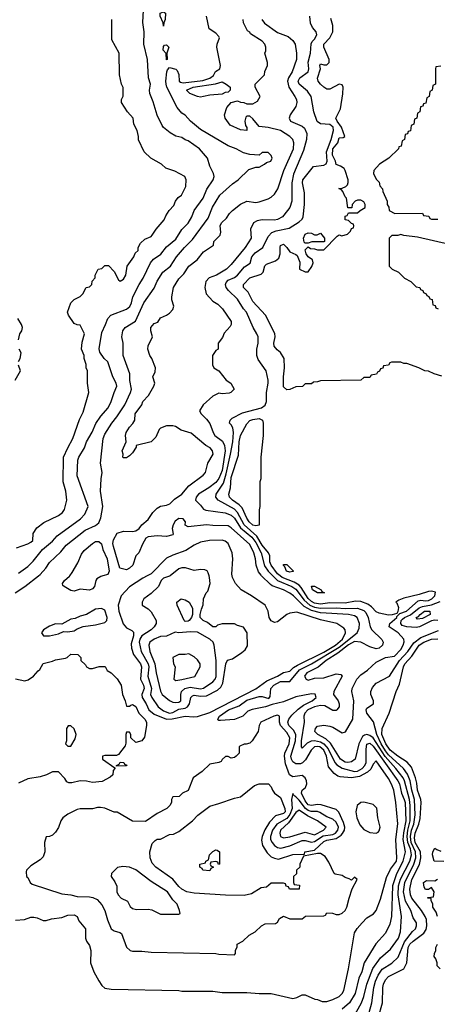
# Model space of a CAD drawing. Header units: inches. Extents: x 1793389 to 1900389, y 320802 to 470796.
# Tile 586 of 656: x 1884398 to 1887107, y 387220 to 393608. Entities that reach past the tile are written whole.
import ezdxf

# ---------------------------------------------------------------- set-up
doc = ezdxf.new("R2010")
doc.units = ezdxf.units.IN
doc.header["$MEASUREMENT"] = 0
doc.layers.add('B8388', color=7, linetype='Continuous')
doc.layers.add('B8389', color=7, linetype='Continuous')

msp = doc.modelspace()

# ---------------------------------------------------------------- linework, layer by layer
at = {"layer": 'B8388', "color": 2}
for points, elevation in [([(1884369.2, 389890), (1884430, 389930.5), (1884519.4, 390000)], 214), ([(1884370, 387766), (1884428.9, 387771.1), (1884470, 387784.7), (1884490, 387784.7), (1884510, 387782), (1884550, 387764.7), (1884570, 387764.7), (1884604.7, 387775.3), (1884670, 387782.8), (1884710, 387798.8), (1884750, 387801), (1884771, 387790), (1884782, 387762), (1884824.7, 387710), (1884824.7, 387650), (1884831.3, 387630), (1884850, 387602), (1884858.8, 387570), (1884858, 387490), (1884878, 387430), (1884910, 387372), (1884930, 387342), (1884950, 387324.7), (1884990, 387318), (1885430, 387311), (1885450, 387306), (1885650, 387304.7), (1885710, 387298), (1885870, 387298), (1885950, 387291.3), (1886030, 387291), (1886170, 387258), (1886196.4, 387263.6), (1886230, 387282), (1886250, 387282), (1886312.7, 387252.7), (1886330, 387252), (1886359.6, 387239.6), (1886390, 387238.8), (1886430, 387250.7), (1886469, 387270), (1886490, 387291), (1886499.5, 387310), (1886529.5, 387450), (1886570, 387684.7), (1886587.2, 387712.8), (1886619, 387750), (1886650, 387781), (1886692.1, 387807.9), (1886709, 387830), (1886737.2, 387902.8), (1886776.6, 388043.4), (1886803.3, 388096.7), (1886842, 388150), (1886844.8, 388170), (1886838.7, 388290), (1886851.3, 388391.3), (1886837.6, 388530), (1886824, 388610), (1886810, 388649.3), (1886790, 388684.5), (1886710, 388799.3), (1886690, 388779), (1886675, 388745), (1886654.2, 388725.8), (1886602.8, 388697.2), (1886550, 388689.6), (1886476.5, 388696.5), (1886461.2, 388701.2), (1886438, 388718), (1886401.7, 388761.7), (1886388.2, 388830), (1886370.7, 388870), (1886345.2, 388890), (1886330, 388893.8), (1886310, 388889.7), (1886288.9, 388870), (1886252.6, 388807.4), (1886232.7, 388787.3), (1886219.4, 388780.6), (1886190, 388779.7), (1886170, 388793.6), (1886160.4, 388810), (1886157.2, 388830), (1886185.8, 388930), (1886188, 388968), (1886175.9, 388995.9), (1886143.5, 389030), (1886136.4, 389050), (1886142.6, 389070), (1886163.3, 389096.7), (1886204.1, 389135.9), (1886238.9, 389161.1), (1886295.1, 389190), (1886320.9, 389210), (1886313.3, 389233.3), (1886290, 389234.5), (1886190, 389215.1), (1886110, 389182.4), (1886034.4, 389165.6), (1885992, 389150), (1885906.7, 389133.3), (1885878.5, 389121.5), (1885846, 389090), (1885790, 389067.6), (1885701.2, 389061.2), (1885690, 389062), (1885684, 389070), (1885694, 389090), (1885752.7, 389130), (1885822.3, 389157.7), (1885870, 389192.6), (1885950, 389217.6), (1885970, 389217.1), (1886014.8, 389205.2), (1886022.7, 389217.3), (1886026, 389270), (1886045.6, 389290), (1886090, 389313.6), (1886150, 389315.6), (1886212.6, 389390), (1886290.5, 389429.5), (1886470, 389536.8), (1886587.6, 389630), (1886599.4, 389660.6), (1886601.3, 389690), (1886586.6, 389730), (1886570, 389741.6), (1886530, 389748.2), (1886350, 389760.7), (1886290, 389775.6), (1886242.1, 389802.1), (1886174.7, 389870), (1886150, 389888), (1886109.2, 389910), (1886036.2, 389936.2), (1886024.4, 389944.4), (1885966.7, 390000)], 210), ([(1884937.2, 390000), (1884923.9, 389996.1), (1884898.9, 389981.1), (1884892, 389970), (1884883, 389930), (1884870, 389915.1), (1884850, 389907.3), (1884790, 389913.2), (1884750, 389901.2), (1884730, 389905.2), (1884686, 389930), (1884678, 389938), (1884675.3, 389950), (1884689, 389970), (1884721.5, 389998.5), (1884722.4, 390000)], 210), ([(1885225.6, 390000), (1885195.6, 389984.4), (1885110, 389929.4), (1885055.5, 389870), (1885036.5, 389810), (1885040.3, 389770), (1885068.8, 389688.8), (1885090, 389662), (1885125.5, 389645.5), (1885134.9, 389634.9), (1885134.9, 389610), (1885121.2, 389558.8), (1885122.6, 389530), (1885136.5, 389490), (1885181.1, 389430), (1885188.8, 389410), (1885181.5, 389330), (1885201.5, 389290), (1885205.3, 389270), (1885190.3, 389230), (1885191.6, 389210), (1885217, 389170), (1885235.3, 389130), (1885270, 389103.1), (1885350, 389071.2), (1885387.3, 389072.7), (1885470, 389090.4), (1885524.5, 389084.5), (1885550, 389088.4), (1885630, 389114.4), (1885930, 389266), (1886001.1, 389318.9), (1886070, 389349), (1886110, 389373), (1886150, 389380.5), (1886174.6, 389405.4), (1886198.8, 389421.2), (1886370, 389505.7), (1886446.9, 389550), (1886492.1, 389590), (1886511.6, 389630), (1886509.5, 389649.5), (1886500.1, 389660.1), (1886454, 389690), (1886350, 389714.3), (1886195.3, 389764.7), (1886150, 389757.2), (1886130, 389749), (1886070, 389702), (1886050, 389698), (1886030, 389708), (1886015.3, 389730), (1886008.7, 389770), (1885989, 389809), (1885902, 389870), (1885835.3, 389910), (1885797.2, 389950), (1885777.2, 389990), (1885775.2, 390000)], 214), ([(1885373.4, 390000), (1885370, 389997.2), (1885330, 389985.2), (1885314.8, 389970), (1885298, 389930), (1885250, 389885.2), (1885202, 389850), (1885192, 389830), (1885192, 389810), (1885230, 389786.8), (1885250, 389766.8), (1885283, 389710), (1885283, 389690), (1885270.5, 389670), (1885250.2, 389649.8), (1885190, 389611.2), (1885176.9, 389590), (1885172.9, 389570), (1885186, 389510), (1885231.3, 389430), (1885234.4, 389410), (1885227.8, 389350), (1885251.7, 389270), (1885247, 389230), (1885254.9, 389210), (1885295.5, 389150), (1885330, 389124.6), (1885370, 389109.2), (1885390, 389113.8), (1885430, 389134.2), (1885470, 389141.6), (1885486, 389150), (1885499.3, 389170), (1885508.6, 389211.4), (1885518.3, 389221.7), (1885530, 389226.7), (1885570, 389219.6), (1885610, 389222), (1885680.8, 389259.2), (1885702, 389278), (1885715.6, 389304.4), (1885735.3, 389430), (1885746, 389454), (1885778, 389462), (1885838, 389502), (1885860.4, 389519.6), (1885874.6, 389545.4), (1885874, 389630), (1885850, 389668), (1885810, 389678), (1885790, 389688), (1885710, 389688), (1885681, 389679), (1885670, 389668.7), (1885650, 389669), (1885616.5, 389696.5), (1885588, 389710), (1885569.1, 389729.1), (1885568.7, 389750), (1885576.4, 389783.6), (1885588.4, 389811.6), (1885588.9, 389851.1), (1885608, 389890), (1885619, 389901), (1885633.2, 389950), (1885629, 389990), (1885626.1, 390000)], 218), ([(1886040.3, 390000), (1886070.5, 389970.5), (1886163.6, 389930), (1886190, 389912.9), (1886242.9, 389842.8), (1886278.7, 389810), (1886310, 389795.7), (1886350, 389789.9), (1886450, 389792.9), (1886510, 389788), (1886590, 389789.8), (1886630, 389775.4), (1886642.4, 389762.4), (1886657.4, 389730), (1886671.8, 389670), (1886682.9, 389650), (1886747.1, 389587.1), (1886755.6, 389570), (1886751.3, 389550), (1886730, 389530.3), (1886710, 389526.7), (1886670, 389539.7), (1886610, 389570.2), (1886570, 389573.2), (1886530, 389553.4), (1886461.9, 389498.1), (1886385.6, 389450), (1886333.3, 389406.7), (1886261.2, 389370), (1886245.2, 389350), (1886255.3, 389330), (1886270, 389322.7), (1886310, 389336), (1886370, 389338), (1886450, 389365.2), (1886480.4, 389360.4), (1886488.7, 389350), (1886436, 389250), (1886434, 389230), (1886464, 389190), (1886469, 389170), (1886469, 389150), (1886455.3, 389130), (1886450, 389126), (1886430, 389126), (1886377.1, 389157.1), (1886350, 389158.4), (1886310.3, 389150.3), (1886290, 389140.9), (1886267.3, 389130), (1886247.3, 389110), (1886240.9, 389090), (1886243.7, 389050), (1886223.9, 388930), (1886222.7, 388890), (1886230, 388881.2), (1886263.6, 388916.4), (1886291.1, 388928.9), (1886310, 388931.8), (1886350, 388922.2), (1886370.4, 388910.4), (1886398.8, 388878.8), (1886441.8, 388790), (1886454.5, 388774.5), (1886490, 388752.7), (1886570, 388729.8), (1886590, 388733.3), (1886618.7, 388750), (1886636.5, 388770), (1886646, 388790), (1886644.2, 388875.8), (1886650, 388909), (1886670, 388914), (1886690, 388894.3), (1886850.9, 388670), (1886860.9, 388650), (1886875, 388590), (1886892.5, 388550), (1886897.1, 388530), (1886901.6, 388410), (1886886.9, 388333.1), (1886884, 388290), (1886898.5, 388210), (1886882.4, 388150), (1886838.8, 388061.2), (1886815.3, 387990), (1886809.6, 387790), (1886798.9, 387741.1), (1886770, 387681), (1886707.3, 387612.7), (1886631.5, 387488.5), (1886617, 387430), (1886598.4, 387390), (1886573.3, 387290), (1886537, 387230), (1886490, 387188.2)], 206), ([(1886563.9, 387136.1), (1886614.7, 387230), (1886631.1, 387270), (1886648.5, 387350), (1886687.9, 387452.1), (1886739.1, 387520.9), (1886802.3, 387577.7), (1886855.4, 387650), (1886867.8, 387690), (1886874, 387790), (1886852.5, 387930), (1886855.3, 387990), (1886867.3, 388032.7), (1886928.7, 388150), (1886938.2, 388190), (1886931.7, 388228.3), (1886915, 388270), (1886910.4, 388310), (1886915.2, 388350), (1886931.2, 388410), (1886931.4, 388510), (1886925.4, 388550), (1886894.6, 388670), (1886885.1, 388690), (1886837.6, 388750), (1886768.2, 388828.2), (1886690, 388948.6), (1886670, 388964.7), (1886650, 388969.7), (1886633.3, 388966.7), (1886621.8, 388958.2), (1886597, 388910), (1886574, 388810), (1886550, 388792.7), (1886526, 388790), (1886510, 388791.8), (1886478.4, 388810), (1886414.7, 388914.7), (1886383.3, 388943.3), (1886332.7, 388970), (1886312.7, 388990), (1886316, 389010), (1886330, 389024), (1886370, 389030.5), (1886410, 389025.5), (1886430, 389018), (1886490, 388982), (1886511.1, 388988.9), (1886558, 389070), (1886564.2, 389190), (1886551.8, 389250), (1886554.5, 389270), (1886585.1, 389330), (1886610, 389358.4), (1886652.8, 389387.2), (1886710, 389439.3), (1886770, 389470.4), (1886830, 389478.4), (1886870, 389522), (1886885.2, 389550), (1886892.3, 389572.3), (1886889, 389590), (1886852.3, 389630), (1886794, 389670), (1886799, 389690), (1886843.7, 389730), (1886844.1, 389735.9), (1886863.7, 389756.3), (1886906.6, 389770), (1886982.7, 389837.3), (1886998.9, 389841.1), (1887030, 389837), (1887050, 389839.6), (1887071.5, 389850), (1887091.6, 389870), (1887094, 389894), (1887070, 389900.9), (1887050, 389898.4), (1886990, 389879.3), (1886890, 389856), (1886856.8, 389843.2), (1886838, 389830), (1886844.9, 389824.9), (1886855.2, 389795.2), (1886851.3, 389768.7), (1886843.4, 389756.6), (1886813, 389747), (1886790, 389745.1), (1886730, 389756.9), (1886710, 389767.3), (1886679.6, 389799.6), (1886656.6, 389816.6), (1886610, 389832.6), (1886575.1, 389835.1), (1886510, 389822.5), (1886410, 389824.8), (1886350, 389817.3), (1886310, 389823.2), (1886290, 389833.1), (1886270, 389852.4), (1886224.3, 389924.3), (1886210, 389939.8), (1886178.5, 389958.5), (1886099.7, 389990), (1886087.2, 390000)], 202), ([(1887110, 389709.7), (1887090, 389712.8), (1887070, 389707.3), (1886991.8, 389668.2), (1886970, 389663.8), (1886910, 389668.6), (1886878.8, 389678.8), (1886869.8, 389690), (1886872.9, 389710), (1886881.2, 389718.8), (1886894.3, 389730), (1886932.1, 389747.9), (1886990, 389792.9), (1887010, 389801.7), (1887070, 389811), (1887125.4, 389834.6)], 198), ([(1886642.9, 387090), (1886682, 387230), (1886694, 387330), (1886705.4, 387370), (1886722, 387410), (1886750, 387448.4), (1886812, 387488), (1886853.1, 387526.9), (1886894.4, 387625.6), (1886946.6, 387693.4), (1886965.2, 387710), (1886972.7, 387730), (1886972.7, 387750), (1886950, 387782), (1886935.1, 387830), (1886901, 387890), (1886888, 387950), (1886895.5, 388010), (1886955, 388130), (1886966.8, 388170), (1886965.2, 388210), (1886937.9, 388270), (1886932.3, 388310), (1886939, 388350), (1886953.4, 388390), (1886962.9, 388450), (1886959.8, 388550), (1886941.8, 388610), (1886931.6, 388670), (1886914.1, 388714.1), (1886888.3, 388750), (1886790, 388838.9), (1886770, 388864.8), (1886741.6, 388910), (1886713.8, 388970), (1886692.5, 389052.5), (1886649.6, 389110), (1886644.5, 389130), (1886650, 389141), (1886692.7, 389170), (1886692.3, 389190), (1886675.1, 389230), (1886675.1, 389250), (1886685.4, 389274.6), (1886710, 389304), (1886797.2, 389350), (1886862, 389450), (1886915, 389510), (1886954.1, 389565.9), (1887000.5, 389599.5), (1887114.6, 389645.4)], 198), ([(1886722.4, 387130), (1886751.6, 387230), (1886753.3, 387330), (1886758, 387350), (1886770, 387379.1), (1886790, 387401.6), (1886890, 387450.7), (1886909.7, 387490.3), (1886917.6, 387590), (1886929.3, 387610.7), (1886949.2, 387630.8), (1887018.5, 387681.5), (1887034.3, 387705.7), (1887038.8, 387730), (1887036.1, 387770), (1887028.5, 387790), (1887005.1, 387830), (1886941.5, 387910), (1886933.3, 387930), (1886927.9, 387967.9), (1886941.8, 388030), (1886992.2, 388127.8), (1887000.3, 388170), (1886998.2, 388210), (1886963.9, 388270), (1886959.4, 388300.6), (1886962, 388330), (1886986, 388390), (1886994.7, 388425.3), (1887002.4, 388530), (1886999.8, 388550), (1886977.2, 388610), (1886974.1, 388654.1), (1886964.5, 388690), (1886938.3, 388758.3), (1886910.8, 388790.8), (1886850, 388829.8), (1886800.4, 388870), (1886772.9, 388910), (1886747.2, 388970), (1886749.8, 389010), (1886793.6, 389110), (1886839.6, 389250), (1886862, 389298), (1886887.1, 389410), (1886895.6, 389430), (1886940.9, 389479.1), (1886989.7, 389550), (1887018.4, 389570), (1887069.2, 389590), (1887110, 389590.3)], 194), ([(1884370, 389331.3), (1884430, 389318), (1884453.6, 389326.4), (1884488, 389350), (1884516.4, 389383.6), (1884528.4, 389391.6), (1884550, 389431.3), (1884610, 389446), (1884630, 389456), (1884694, 389466), (1884706, 389470), (1884730, 389491.3), (1884774, 389490), (1884794, 389470), (1884794, 389450), (1884823.6, 389423.6), (1884832, 389410), (1884850, 389398), (1884870, 389398), (1884912.7, 389412.7), (1884952.7, 389412.7), (1884965.4, 389385.4), (1884991.1, 389371.1), (1885030, 389332), (1885056, 389290), (1885064.7, 389230), (1885082, 389190), (1885090, 389154), (1885110, 389154), (1885118, 389162), (1885130, 389164.7), (1885150, 389151.3), (1885170.5, 389110), (1885210.4, 389070), (1885219.3, 389050), (1885220.5, 389030), (1885207.3, 388952.7), (1885190, 388929), (1885150, 388918), (1885118, 388950), (1885118, 388970), (1885110, 388986), (1885090, 388986), (1885086, 388970), (1885086.4, 388913.6), (1885082, 388898), (1885038, 388842), (1885025.4, 388834.6), (1884950, 388834), (1884934, 388830), (1884934, 388810), (1885014, 388754), (1885014, 388750), (1885003.6, 388736.4), (1885002, 388710), (1884985.4, 388694.6), (1884933.2, 388666.8), (1884870, 388659.3), (1884830, 388669), (1884790.9, 388669.1), (1884736.4, 388656.4), (1884716.4, 388656.4), (1884703.1, 388663.1), (1884690, 388686), (1884650, 388728), (1884610, 388728), (1884571.6, 388708.4), (1884530, 388695.3), (1884450, 388684), (1884390, 388655.3)], 210), ([(1887150, 388146), (1887086, 388150), (1887075.3, 388190), (1887078, 388210), (1887090, 388234), (1887103.6, 388223.6), (1887130, 388214)], 190), ([(1887109, 387790), (1887099, 387819), (1887078, 387850), (1887078, 387870), (1887066, 387894), (1887066, 387906), (1887046, 387910), (1887046, 387914), (1887082, 387918), (1887086, 387950), (1887070, 387978), (1887050, 387966), (1887030, 387966), (1887020.4, 387980.4), (1887018, 388010), (1887036.4, 388023.6), (1887090, 388022), (1887108.7, 388031.3)], 190), ([(1887126, 387450), (1887106, 387470), (1887106, 387490), (1887096.4, 387516.4), (1887086, 387530), (1887088, 387550), (1887098, 387570), (1887098, 387590), (1887108, 387610)], 190)]:
    msp.add_lwpolyline(points, dxfattribs=dict(at, elevation=elevation))
for points, elevation in [([(1886330, 389888.7), (1886298, 389910), (1886290, 389934), (1886310, 389932), (1886354, 389910), (1886358, 389898), (1886374, 389890), (1886370, 389888.7)], 198), ([(1885470, 389704.5), (1885463.7, 389710), (1885419, 389810), (1885418, 389830), (1885446, 389850), (1885470, 389844.7), (1885498, 389830), (1885518, 389790), (1885518, 389750), (1885511.3, 389730), (1885498, 389710), (1885490, 389706.6)], 218), ([(1884928.9, 389788.9), (1884890, 389784), (1884830.7, 389749.3), (1884790, 389739.3), (1884756.8, 389723.2), (1884730, 389719), (1884670, 389686), (1884630, 389688), (1884590, 389674), (1884552, 389650), (1884538, 389630), (1884551.6, 389611.6), (1884590, 389611.3), (1884650, 389624.7), (1884682, 389638), (1884710, 389636), (1884750, 389642.8), (1884770, 389656), (1884809.3, 389670.7), (1884890, 389682.8), (1884950, 389698), (1884962, 389710), (1884965.2, 389730), (1884950, 389778)], 214), ([(1886978, 389718), (1886969.6, 389730), (1886984.4, 389735.6), (1886995.1, 389750), (1887022.7, 389770), (1887058.8, 389770), (1887059.3, 389750), (1887010, 389722.4)], 194), ([(1885503.4, 389636.6), (1885430, 389629.3), (1885406, 389634), (1885350.5, 389609.5), (1885310, 389606), (1885271, 389590), (1885242, 389570), (1885234.4, 389550), (1885241.7, 389510), (1885273.6, 389430), (1885283.1, 389370), (1885311.8, 389251.8), (1885321.6, 389230), (1885370.3, 389190.3), (1885390, 389180.4), (1885410, 389177.6), (1885430, 389181.3), (1885443.7, 389190), (1885442.4, 389230), (1885447.3, 389250), (1885469.4, 389270), (1885502.4, 389277.6), (1885570, 389266.7), (1885590, 389270.3), (1885650, 389312.4), (1885666, 389330), (1885672.7, 389347.3), (1885672.2, 389450), (1885659.7, 389550), (1885653, 389570), (1885630, 389589.6), (1885550, 389634.7)], 222), ([(1885494.6, 389494.6), (1885470.8, 389489.2), (1885430, 389488.7), (1885392, 389470), (1885396, 389430), (1885406.8, 389410), (1885398, 389330), (1885410, 389321), (1885450, 389328), (1885532.7, 389347.3), (1885568.7, 389410), (1885568.7, 389430), (1885550, 389455.3), (1885530, 389475.3)], 226), ([(1886070, 389097), (1886046, 389090), (1885961, 389050), (1885951, 389030), (1885944.7, 388990), (1885904.7, 388930), (1885890, 388915.3), (1885867.3, 388907.3), (1885852.7, 388907.3), (1885825.4, 388894.6), (1885822, 388890), (1885822, 388850), (1885802, 388830), (1885790, 388822), (1885770, 388818), (1885750, 388828), (1885732.7, 388827.3), (1885711.6, 388808.4), (1885704.7, 388795.3), (1885690, 388788), (1885630, 388778), (1885582, 388730), (1885522, 388690), (1885490, 388608), (1885454, 388590), (1885431.6, 388568.4), (1885390, 388566), (1885382, 388550), (1885382, 388530), (1885371.3, 388510), (1885351.3, 388490), (1885290, 388459), (1885214.4, 388405.6), (1885130, 388409.3), (1885030, 388466), (1885010, 388466), (1884950, 388493.2), (1884922, 388498), (1884902, 388498), (1884869.3, 388489.3), (1884790, 388489.2), (1884770, 388484), (1884710, 388454), (1884678, 388430), (1884664.7, 388410), (1884650, 388368), (1884630, 388338), (1884610, 388318), (1884590, 388308), (1884570, 388306), (1884558, 388270), (1884561, 388210), (1884550, 388178), (1884530, 388158), (1884470, 388118), (1884442, 388090), (1884439.6, 388080.4), (1884442, 388050), (1884450, 388042), (1884464.7, 388010), (1884478.8, 387998.8), (1884670, 387937.3), (1884730, 387930.7), (1884770, 387920.5), (1884850, 387917.3), (1884872.5, 387912.5), (1884899.3, 387899.3), (1884930, 387864.7), (1884950.8, 387830), (1884967.9, 387767.9), (1884990.7, 387710.7), (1885010, 387696), (1885046.4, 387686.4), (1885058.8, 387678.8), (1885091.1, 387591.1), (1885114, 387570), (1885130, 387564.7), (1885190, 387564.7), (1885250, 387558), (1885670, 387551), (1885690, 387546), (1885790, 387542), (1885798, 387550), (1885798, 387570), (1885807.3, 387592.7), (1885808.9, 387611.1), (1885846, 387630), (1885886, 387670), (1885926, 387690), (1885966, 387730), (1885990, 387742), (1886056.4, 387743.6), (1886070, 387754), (1886083.1, 387776.9), (1886108.4, 387791.6), (1886150, 387774), (1886230, 387774), (1886252.7, 387792.7), (1886370, 387794), (1886382, 387798), (1886390, 387814), (1886427.3, 387812.7), (1886450, 387802), (1886470, 387802), (1886490, 387811.3), (1886508.7, 387830), (1886519, 387850), (1886534, 387910), (1886555.3, 387970), (1886586, 388030), (1886570, 388046), (1886550, 388026), (1886535.3, 388035.3), (1886510, 388042), (1886490, 388055.3), (1886444.7, 388064.7), (1886438, 388070), (1886403.1, 388143.1), (1886380.2, 388180.2), (1886350, 388199), (1886330, 388199), (1886238, 388182), (1886214, 388130), (1886214, 388110), (1886194, 388090), (1886192.7, 388067.3), (1886174, 388050), (1886174, 388010), (1886178, 387998), (1886212.7, 387992.7), (1886211.6, 387968.4), (1886148.4, 387968.4), (1886142, 387982), (1886127.3, 387987.3), (1886122, 388002), (1886110, 388006), (1886030, 388006), (1885999.6, 387980.4), (1885963.6, 387976.4), (1885902, 387938), (1885852.8, 387927.2), (1885732.3, 387927.7), (1885530, 387942), (1885482, 387950), (1885450, 387967), (1885430, 387983.7), (1885390, 388032), (1885281.2, 388110), (1885255.9, 388135.9), (1885244.5, 388170), (1885240.9, 388210), (1885257.2, 388262.8), (1885276.5, 388283.5), (1885290, 388291), (1885310, 388291), (1885370, 388321), (1885395.5, 388324.5), (1885430, 388341), (1885519, 388410), (1885553.6, 388446.4), (1885630, 388506.8), (1885690, 388522.8), (1885790, 388558), (1885830, 388566), (1885920.2, 388639.8), (1885950, 388651.3), (1886011, 388651), (1886030, 388632), (1886037.3, 388610), (1886050.4, 388590.4), (1886090, 388561), (1886118.4, 388490), (1886119.5, 388470), (1886110, 388458.4), (1886057.1, 388442.9), (1886018.6, 388401.4), (1885987.1, 388352.9), (1885970.3, 388310), (1885965.3, 388285.3), (1885972.2, 388250), (1886003.8, 388203.8), (1886030, 388178), (1886050, 388167.7), (1886077.5, 388162.5), (1886170, 388192.4), (1886246, 388194), (1886248, 388210), (1886310, 388221), (1886370, 388275.6), (1886390, 388285.3), (1886450, 388295.8), (1886483, 388317), (1886492.2, 388327.8), (1886505.7, 388350), (1886507.6, 388370), (1886499, 388399), (1886466.8, 388466.8), (1886450, 388483.6), (1886353.7, 388513.7), (1886330, 388517.6), (1886290, 388509.8), (1886270, 388514.3), (1886250, 388539.6), (1886225.3, 388590), (1886231, 388609), (1886252.5, 388627.5), (1886261, 388650), (1886259.1, 388670), (1886250, 388689.4), (1886230, 388705.1), (1886170, 388695.3), (1886148.7, 388710), (1886121.3, 388781.3), (1886114.5, 388830), (1886117.2, 388850), (1886146.2, 388910), (1886149.7, 388950), (1886130, 388983.6), (1886089.4, 389030), (1886082, 389050), (1886084, 389090)], 214), ([(1884730, 389028), (1884712.7, 389027.3), (1884702, 389010), (1884702, 388930), (1884694, 388910), (1884710, 388894), (1884730, 388894), (1884756.5, 388943.5), (1884764, 388970), (1884750, 389008)], 210), ([(1885026, 388766), (1885026, 388770), (1885042, 388778), (1885050, 388792), (1885074, 388790), (1885078, 388778), (1885091.6, 388771.6), (1885090, 388768)], 210), ([(1886170, 388588.7), (1886160.3, 388550), (1886164.1, 388490), (1886150, 388451.1), (1886130, 388425.5), (1886064.9, 388390), (1886036.5, 388350), (1886024.6, 388310), (1886025.3, 388290), (1886034.4, 388270), (1886050.3, 388250.3), (1886070, 388237.6), (1886092.3, 388232.3), (1886150, 388248.9), (1886230, 388282.3), (1886250, 388283.6), (1886290, 388271.3), (1886310, 388275.9), (1886366.8, 388313.2), (1886430, 388321.6), (1886445.7, 388330), (1886462.2, 388350), (1886465.3, 388370), (1886450, 388402.9), (1886430, 388422.4), (1886390, 388437.4), (1886345.7, 388465.7), (1886330, 388471), (1886287.8, 388472.2), (1886270, 388477), (1886250.9, 388490), (1886210, 388544.7), (1886190, 388567.3), (1886175.9, 388575.9)], 218), ([(1886630, 388532.7), (1886610, 388529), (1886587.3, 388510), (1886578, 388470), (1886584.9, 388430), (1886604, 388384), (1886630, 388354.9), (1886670, 388334), (1886710, 388330.4), (1886723.3, 388336.7), (1886730, 388346), (1886736.3, 388370), (1886720.5, 388430), (1886713.6, 388493.6), (1886690, 388516)], 214), ([(1886210, 388479.7), (1886190, 388465.1), (1886141.6, 388398.4), (1886088.9, 388350), (1886084.2, 388330), (1886090, 388308.2), (1886110, 388299.5), (1886150, 388307.2), (1886250, 388337), (1886310, 388320.3), (1886369.2, 388350), (1886385.2, 388370), (1886330, 388411.5), (1886263.7, 388443.7)], 222), ([(1885687.3, 388127.3), (1885682, 388142), (1885670, 388146), (1885638, 388142), (1885634, 388130), (1885638, 388118), (1885654, 388110), (1885638, 388102), (1885630, 388086), (1885586, 388090), (1885582, 388102), (1885566, 388110), (1885566, 388130), (1885602, 388138), (1885606, 388150), (1885622, 388158), (1885628, 388190), (1885650, 388211.3), (1885670, 388222), (1885679.6, 388219.6), (1885694, 388210), (1885694, 388130)], 210), ([(1885066, 388114), (1885032, 388108), (1884994, 388070), (1884992, 388050), (1885015.3, 388015.3), (1885027.3, 387987.3), (1885028.2, 387950), (1885035.5, 387930), (1885054.8, 387910), (1885096, 387890), (1885114.4, 387854.4), (1885130, 387841), (1885155.3, 387835.3), (1885230, 387837.3), (1885254, 387834), (1885310, 387804.7), (1885430, 387804.7), (1885438, 387810), (1885435.3, 387830), (1885419, 387870), (1885390, 387899), (1885357.2, 387950), (1885250, 388017.2), (1885150, 388092.7), (1885110, 388109.2)], 218)]:
    msp.add_lwpolyline(points, close=True, dxfattribs=dict(at, elevation=elevation))
at = {"layer": 'B8389', "color": 2}
for points, elevation in [([(1884390, 390017.3), (1884450, 390060.7), (1884484.4, 390095.6), (1884544.5, 390170), (1884610, 390225.5), (1884641.3, 390258.7), (1884792.7, 390370), (1884820.1, 390399.9), (1884841.2, 390450), (1884769.7, 390649.7), (1884774, 390750), (1884780.7, 390770), (1884817.6, 390830), (1884831.5, 390868.5), (1884867.5, 390932.5), (1884891.7, 390988.3), (1884923.9, 391036.1), (1884972, 391090), (1884992, 391130), (1885009.6, 391190), (1885027.3, 391230), (1885024.5, 391250), (1885002.7, 391290), (1884970, 391388.7), (1884946, 391410), (1884918, 391450), (1884912.9, 391472.9), (1884930, 391578), (1884955.3, 391630), (1884968.7, 391670), (1884988, 391690), (1885090, 391730.5), (1885113.1, 391746.9), (1885123, 391770), (1885131.5, 391810), (1885172, 391890), (1885199.5, 391930), (1885246.6, 392030), (1885266.3, 392053.7), (1885312.8, 392087.2), (1885350, 392133.4), (1885410, 392184.9), (1885450, 392246), (1885491.2, 392288.8), (1885514.5, 392330), (1885529.6, 392370.4), (1885587.3, 392450), (1885611.6, 392508.4), (1885653.2, 392570), (1885659, 392590), (1885655.3, 392610), (1885630, 392658), (1885616, 392710), (1885564, 392770), (1885490, 392822), (1885470, 392829), (1885450, 392844), (1885410, 392853.2), (1885372.9, 392872.9), (1885330, 392909), (1885321.5, 392921.5), (1885289.4, 392989.4), (1885264, 393076), (1885242.7, 393130), (1885239.3, 393150), (1885245.2, 393190), (1885233.2, 393230), (1885226, 393350), (1885202.7, 393450), (1885204, 393530), (1885196, 393590), (1885201.2, 393670)], 218), ([(1884377.5, 390182.5), (1884450, 390206.8), (1884470, 390218), (1884482, 390230), (1884485.6, 390274.4), (1884508.9, 390311.1), (1884554, 390346), (1884650, 390391), (1884675.3, 390410), (1884689.1, 390430.9), (1884704, 390490), (1884696, 390550), (1884679.3, 390610), (1884682.7, 390770), (1884709.5, 390830.5), (1884742.7, 390890), (1884785.6, 391014.4), (1884810, 391062), (1884845.2, 391190), (1884837.2, 391250), (1884838, 391330), (1884828, 391350), (1884828.7, 391370), (1884815.3, 391410), (1884815.3, 391430), (1884798, 391470), (1884803.1, 391516.9), (1884818, 391570), (1884790, 391626), (1884770, 391628), (1884750, 391638), (1884715.3, 391690), (1884708.7, 391710), (1884729.2, 391770.8), (1884750, 391792), (1884788.9, 391811.1), (1884808, 391830), (1884828.9, 391871.1), (1884850, 391874), (1884866, 391890), (1884868.4, 391911.6), (1884887.3, 391932.7), (1884888, 391950), (1884906, 391990), (1884930, 391994), (1884950, 392014), (1884972.7, 392012.7), (1885010, 391974), (1885039.6, 391919.6), (1885050, 391912), (1885070, 391924.7), (1885085.2, 391950), (1885094, 392010), (1885138, 392070), (1885147.3, 392092.7), (1885166, 392110), (1885166, 392130), (1885181.2, 392158.8), (1885210, 392184.7), (1885250, 392202), (1885258, 392210), (1885282, 392250), (1885334, 392310), (1885344.7, 392335.3), (1885368, 392370), (1885398, 392402), (1885409.1, 392430.9), (1885425.2, 392454.8), (1885448, 392470), (1885474.6, 392525.4), (1885478, 392570), (1885468, 392590), (1885404.7, 392624.7), (1885344.7, 392644.7), (1885318, 392670), (1885248, 392710), (1885206, 392750), (1885168.9, 392828.9), (1885168.7, 392850), (1885159, 392890), (1885137.2, 392930), (1885134, 392970), (1885098, 393010), (1885058, 393070), (1885058, 393090), (1885068.4, 393111.6), (1885068.4, 393168.4), (1885058, 393190), (1885044, 393250), (1885042, 393390), (1884996.4, 393476.4), (1884995.3, 393610)], 222), ([(1884519.4, 390000), (1884531, 390009), (1884566.6, 390050), (1884590, 390086), (1884663.9, 390156.1), (1884700.1, 390199.9), (1884822.8, 390297.2), (1884890, 390325.5), (1884910, 390342.8), (1884923.5, 390376.5), (1884938, 390450), (1884922.7, 390550), (1884925.2, 390630), (1884931.8, 390670), (1884921.6, 390730), (1884939.7, 390890), (1884950, 390918.8), (1884994.5, 390990), (1885028.2, 391031.8), (1885079.5, 391110), (1885117, 391190), (1885122, 391210), (1885112.5, 391267.5), (1885112.7, 391310), (1885069.3, 391430), (1885069.4, 391509.4), (1885060.9, 391550), (1885066.6, 391590), (1885082.7, 391610), (1885148.1, 391651.9), (1885202, 391770), (1885270, 391866), (1885290, 391911), (1885326, 391970), (1885375.1, 392010), (1885415.1, 392070), (1885466, 392130), (1885518.6, 392181.4), (1885620.1, 392319.9), (1885647.9, 392392.1), (1885696, 392470), (1885777.5, 392542.5), (1885815.3, 392570), (1885884.7, 392635.3), (1885928.9, 392651.1), (1885950, 392652), (1885986, 392670), (1885998, 392682), (1886026, 392690), (1886035.3, 392710), (1886030, 392726), (1886010, 392746), (1885970, 392746), (1885950, 392728), (1885890, 392734), (1885850, 392744), (1885802, 392770), (1885749, 392790), (1885570, 392896), (1885506, 392950), (1885470, 392989), (1885450, 393001.2), (1885419.3, 393039.3), (1885352.3, 393170), (1885347.3, 393190), (1885345.6, 393210), (1885352.7, 393270), (1885356.5, 393283.5), (1885370, 393298), (1885410, 393287.7), (1885419.2, 393279.2), (1885430, 393252), (1885432.2, 393210), (1885441.5, 393201.5), (1885457.3, 393197.3), (1885586, 393214), (1885632.1, 393227.9), (1885653.9, 393246.1), (1885668.5, 393271.5), (1885696, 393290), (1885700.5, 393310), (1885676, 393430), (1885678.3, 393450), (1885693.6, 393490), (1885690, 393499), (1885670, 393520.7), (1885627.5, 393547.5), (1885609.8, 393629.8)], 214), ([(1885966.7, 390000), (1885963.3, 390003.3), (1885946.7, 390026.7), (1885931.3, 390070), (1885927.3, 390110), (1885916.3, 390150), (1885890, 390203.7), (1885770, 390312), (1885750, 390323.7), (1885650, 390325.6), (1885610, 390331.8), (1885490, 390317.2), (1885470, 390328), (1885473.2, 390350), (1885459, 390370), (1885428.9, 390371.1), (1885405.1, 390354.9), (1885393, 390330), (1885387.1, 390307.1), (1885394, 390270), (1885390, 390266), (1885350, 390255.3), (1885290, 390259.3), (1885230, 390254), (1885215.3, 390244.7), (1885193.7, 390206.3), (1885170.5, 390149.5), (1885150, 390128.7), (1885130.7, 390070), (1885110, 390049), (1885090, 390039), (1885048, 390050), (1885005.2, 390190), (1885002.7, 390210), (1885007.2, 390232.8), (1885030, 390276), (1885070, 390290.8), (1885130, 390286.8), (1885150, 390291), (1885172.7, 390307.3), (1885190, 390331.3), (1885230, 390364.7), (1885262, 390410), (1885290, 390438), (1885310, 390451), (1885350, 390458.8), (1885371.9, 390468.1), (1885402, 390498), (1885450, 390530.8), (1885495.1, 390584.9), (1885587.2, 390652.8), (1885604, 390670), (1885619, 390730), (1885652.3, 390790), (1885649, 390810), (1885632.7, 390830), (1885605.8, 390845.8), (1885510, 390926), (1885445.6, 390945.6), (1885408.9, 390968.9), (1885390, 390974), (1885350, 390973.2), (1885310, 390958), (1885302, 390950), (1885279.8, 390900.2), (1885251.3, 390870), (1885154, 390846), (1885154, 390834), (1885130, 390798), (1885110, 390778), (1885090, 390766), (1885070, 390766), (1885066, 390770), (1885068, 390790), (1885062, 390810), (1885088, 390870), (1885084, 390910), (1885089, 390930), (1885110, 390964.7), (1885132.5, 390987.5), (1885144, 391010), (1885146, 391050), (1885189.2, 391110), (1885197.2, 391130), (1885234, 391170), (1885268.7, 391230), (1885275.3, 391250), (1885262, 391290), (1885276.4, 391323.6), (1885278, 391350), (1885255.3, 391410), (1885242, 391430), (1885229, 391470), (1885230, 391492), (1885259, 391550), (1885249.3, 391590), (1885249.3, 391610), (1885270, 391638), (1885294.6, 391645.4), (1885310, 391674), (1885350, 391691.3), (1885370, 391704.7), (1885392.1, 391727.9), (1885397.2, 391750), (1885384, 391790), (1885384, 391810), (1885396, 391870), (1885430, 391926.8), (1885461.5, 391958.5), (1885494, 392010), (1885549.4, 392050.6), (1885590, 392101), (1885654.6, 392145.4), (1885658, 392170), (1885698, 392210), (1885702, 392230), (1885699, 392270), (1885706, 392290), (1885739.5, 392320.5), (1885759, 392350), (1885779, 392370), (1885830, 392411), (1885870, 392431), (1885930, 392422.8), (1885950, 392426.8), (1886010, 392446), (1886030, 392456), (1886050, 392476), (1886072.7, 392510), (1886111.6, 392630), (1886173.3, 392770), (1886177, 392810), (1886169.3, 392830), (1886149.2, 392850), (1886089.6, 392889.6), (1886010, 392907.6), (1885950, 392914), (1885910, 392965.2), (1885890, 392981.2), (1885878, 392982), (1885870, 392982), (1885865.2, 392974.8), (1885858, 392950), (1885862.5, 392922.5), (1885871.3, 392908.7), (1885872, 392890), (1885830, 392893.2), (1885763.6, 392923.6), (1885730, 392968), (1885725.2, 392990), (1885740.9, 393039.1), (1885769.1, 393070.9), (1885810, 393082), (1885830, 393072), (1885851.6, 393071.6), (1885870, 393062), (1885910, 393062), (1885940.4, 393079.6), (1885958, 393110), (1885926, 393170), (1885926, 393190), (1885986, 393250), (1885988.4, 393271.6), (1886006, 393310), (1886006, 393330), (1885988, 393390), (1885994.6, 393405.4), (1885995.3, 393430), (1885988, 393450), (1885970, 393468), (1885895.3, 393515.3), (1885890, 393526), (1885876.4, 393536.4), (1885848.4, 393588.4), (1885848, 393610)], 210), ([(1885967.6, 393610), (1885986.3, 393586.3), (1886070, 393525.6), (1886139.4, 393499.4), (1886170, 393472.7), (1886184.5, 393450), (1886194, 393390), (1886194, 393350), (1886165.1, 393270), (1886141.6, 393230), (1886135.1, 393210), (1886143.6, 393170), (1886182.7, 393110), (1886192.3, 393090), (1886195.1, 393070), (1886190, 393044.7), (1886153.2, 392990), (1886145.2, 392970), (1886155.3, 392950), (1886230, 392917), (1886244.4, 392904.4), (1886260.7, 392870), (1886258.7, 392830), (1886239.7, 392760.2), (1886173.6, 392606.4), (1886163.5, 392550), (1886162.9, 392430), (1886149.6, 392390.4), (1886135.1, 392370), (1886102.7, 392330), (1886070, 392310.6), (1886050, 392306.7), (1885970, 392310.4), (1885938, 392302), (1885915.3, 392290), (1885894, 392250), (1885899.3, 392190), (1885860.9, 392130), (1885770, 392020.7), (1885739.3, 391990), (1885674, 391950), (1885627.5, 391932.5), (1885605.2, 391910), (1885599.3, 391870), (1885608, 391830), (1885650, 391782), (1885682, 391762), (1885712.9, 391732.9), (1885768.7, 391650), (1885768.7, 391630), (1885763.1, 391616.9), (1885724.7, 391575.3), (1885713.6, 391546.4), (1885686, 391510), (1885686, 391470), (1885670, 391462), (1885648, 391430), (1885648.4, 391368.4), (1885658, 391350), (1885689, 391329), (1885738, 391270), (1885768, 391250), (1885788, 391210), (1885768, 391190), (1885755.5, 391184.5), (1885710, 391181), (1885690, 391184.7), (1885650, 391166), (1885588.7, 391110), (1885564, 391070), (1885575.3, 391050), (1885610, 391017.2), (1885630, 390989), (1885651.8, 390930), (1885663.7, 390910), (1885713.3, 390873.3), (1885726, 390846), (1885729.7, 390810), (1885710, 390682.8), (1885690, 390630.5), (1885670, 390606.4), (1885624.5, 390570), (1885558, 390530), (1885542, 390510), (1885537.2, 390490), (1885570, 390459.3), (1885590, 390433.2), (1885605.1, 390425.1), (1885730, 390408.2), (1885770, 390394.3), (1885790, 390373.3), (1885831, 390311), (1885903.9, 390250), (1885930, 390216), (1885963.1, 390150), (1885985.2, 390065.2), (1886009.7, 390030), (1886040.3, 390000)], 206), ([(1886087.2, 390000), (1886070, 390013.7), (1886028.6, 390070), (1886021.1, 390090), (1886020.4, 390130), (1886011.1, 390150), (1885970, 390199.7), (1885936.7, 390256.7), (1885853.6, 390330), (1885810.5, 390410.5), (1885791.7, 390431.7), (1885686, 390490), (1885669.3, 390510), (1885671.6, 390530), (1885719.1, 390600.9), (1885737.4, 390662.6), (1885765.5, 390790), (1885779.4, 390870), (1885784, 390930), (1885779.4, 390959.4), (1885770, 390979), (1885759, 390990), (1885764, 391010), (1885776.6, 391023.4), (1885843.5, 391056.5), (1885965.2, 391090), (1885990, 391108.2), (1885998.7, 391130), (1885999.5, 391190), (1886009.3, 391250), (1886009.3, 391270), (1885996, 391330), (1885944.1, 391404.1), (1885936, 391430), (1885937, 391470), (1885944.5, 391510), (1885943.7, 391550), (1885937, 391570), (1885912.3, 391610), (1885869.7, 391709.7), (1885850, 391732.3), (1885810, 391794.5), (1885752, 391850), (1885737.6, 391870), (1885733.6, 391890), (1885736.9, 391903.1), (1885750, 391918.4), (1885790, 391935.8), (1885809.5, 391950), (1885855.4, 392004.6), (1885892, 392028), (1885904.5, 392070), (1885925.6, 392094.4), (1885974, 392130), (1886010, 392201), (1886033.6, 392226.4), (1886061.7, 392238.3), (1886145.1, 392254.9), (1886210, 392295.8), (1886230, 392313.4), (1886237.2, 392330), (1886245.6, 392410), (1886245.1, 392485.1), (1886231.6, 392550), (1886233.6, 392570), (1886303.5, 392656.5), (1886370, 392663.2), (1886386.3, 392673.7), (1886392, 392690), (1886388.4, 392750), (1886419, 392830), (1886434.2, 392890), (1886430.9, 392910), (1886410, 392927.6), (1886350, 392931.5), (1886327, 392947), (1886305.6, 393010), (1886289.4, 393110), (1886264.2, 393144.2), (1886209.8, 393189.8), (1886204.2, 393210), (1886214.5, 393230), (1886269.6, 393270.3), (1886273.7, 393290), (1886268.4, 393331.6), (1886283.7, 393390), (1886289.3, 393450.7), (1886294.5, 393465.5), (1886310, 393481), (1886325.2, 393510), (1886321.2, 393530), (1886298, 393558), (1886285.1, 393585.1), (1886278.7, 393630)], 202), ([(1887136.4, 391296.4), (1887086, 391310), (1887050, 391328), (1887026, 391330), (1886986, 391350), (1886910, 391378), (1886890, 391378), (1886870, 391386), (1886810, 391386), (1886798, 391382), (1886790, 391366), (1886758, 391362), (1886752.7, 391347.3), (1886738, 391342), (1886732.7, 391327.3), (1886718, 391322), (1886712.7, 391307.3), (1886678, 391302), (1886670, 391286), (1886630, 391286), (1886611.3, 391268.7), (1886350, 391266), (1886330, 391258), (1886303.6, 391256.4), (1886290, 391246), (1886250, 391246), (1886231.6, 391228.4), (1886190, 391226), (1886150, 391208), (1886130, 391206), (1886110, 391226), (1886109.4, 391290), (1886116, 391350), (1886113.2, 391410), (1886090, 391448.7), (1886066.8, 391466.8), (1886049.2, 391490), (1886046, 391510), (1886054, 391550), (1886052.9, 391572.9), (1885992, 391692), (1885910, 391779), (1885879.3, 391839.3), (1885849.3, 391870), (1885849.3, 391890), (1885890, 391933.4), (1885964, 391956), (1885977, 391970), (1885988.2, 392011.8), (1885998, 392022), (1886056.6, 392043.4), (1886078.9, 392061.1), (1886087.6, 392090), (1886086.8, 392133.2), (1886090, 392142), (1886110, 392151), (1886131.3, 392130), (1886150, 392102), (1886190, 392084.7), (1886197.3, 392077.3), (1886214.4, 392034.4), (1886212, 391990), (1886250, 391971.3), (1886268, 391972), (1886293.6, 392006.4), (1886302, 392030), (1886298, 392050), (1886269.4, 392069.4), (1886255.3, 392090), (1886250, 392114), (1886270, 392134), (1886283.6, 392123.6), (1886310, 392122), (1886330, 392114), (1886370, 392114), (1886456.4, 392203.6), (1886470, 392212), (1886486.4, 392206.4), (1886523.1, 392216.9), (1886543.1, 392236.9), (1886550, 392254), (1886562, 392258), (1886566, 392270), (1886562, 392282), (1886550, 392286), (1886530, 392306), (1886508.9, 392308.9), (1886510, 392334), (1886522, 392338), (1886530, 392354), (1886590, 392354), (1886606, 392370), (1886638, 392390), (1886638, 392410), (1886630, 392426), (1886610, 392438), (1886590, 392438), (1886574, 392430), (1886554, 392410), (1886552.7, 392387.3), (1886527.3, 392387.3), (1886518, 392450), (1886510, 392458), (1886494, 392494), (1886484.7, 392504.7), (1886467.3, 392512.7), (1886490, 392516), (1886514, 392526), (1886524, 392536), (1886529.1, 392550.9), (1886529.2, 392570), (1886509.3, 392629.3), (1886502, 392642), (1886478, 392658), (1886450, 392668), (1886446.6, 392690), (1886427.1, 392730), (1886430, 392770.6), (1886460.9, 392810), (1886470, 392841), (1886496.4, 392843.6), (1886506, 392850), (1886485.1, 392910), (1886457, 392950), (1886449.2, 392970), (1886479, 393030), (1886494, 393126), (1886495.3, 393170), (1886490, 393186), (1886470, 393188.7), (1886410, 393157.2), (1886390, 393157.2), (1886369.6, 393169.6), (1886349.2, 393190), (1886334, 393210), (1886329.4, 393229.4), (1886348.7, 393290), (1886344, 393310), (1886350, 393322), (1886370, 393314), (1886390, 393314), (1886406, 393330), (1886406, 393350), (1886369.5, 393430), (1886369.5, 393450), (1886408.9, 393491.1), (1886429, 393530), (1886429.2, 393570), (1886416.4, 393616.4)], 198), ([(1887130, 393306), (1887098, 393302), (1887094, 393290), (1887094, 393190), (1887078, 393182), (1887074, 393150), (1887058, 393142), (1887054, 393110), (1887038, 393102), (1887032.7, 393067.3), (1887018, 393062), (1887012.7, 393047.3), (1886998, 393042), (1886994, 393010), (1886978, 393002), (1886974, 392970), (1886958, 392962), (1886954, 392930), (1886938, 392922), (1886932.7, 392887.3), (1886918, 392882), (1886912.7, 392867.3), (1886898, 392862), (1886894, 392830), (1886878, 392822), (1886872.7, 392787.3), (1886858, 392782), (1886854, 392770), (1886792, 392710), (1886732, 392670), (1886694, 392630), (1886692, 392610), (1886710, 392574), (1886730, 392554), (1886734, 392530), (1886752, 392510), (1886752.7, 392492.7), (1886782, 392430), (1886782, 392410), (1886791.6, 392391.6), (1886794, 392370), (1886831.6, 392351.6), (1887010, 392352), (1887018, 392338), (1887052.7, 392332.7), (1887058, 392318), (1887070, 392314), (1887110, 392314)], 198), ([(1887186, 392150), (1886978, 392198), (1886890, 392208.7), (1886870, 392215.3), (1886850, 392208), (1886812.7, 392207.3), (1886794, 392190), (1886794, 392010), (1886814, 391990), (1886854, 391970), (1886894, 391930), (1886934, 391910), (1886970, 391874), (1886994, 391870), (1886998, 391858), (1887012, 391852), (1887018, 391838), (1887034, 391830), (1887038, 391818), (1887052.7, 391812.7), (1887058, 391798), (1887072.7, 391792.7), (1887078, 391758), (1887092.7, 391752.7), (1887098, 391738), (1887112.7, 391732.7)], 198), ([(1884389.3, 391530), (1884398, 391570), (1884412, 391590), (1884415.6, 391610), (1884409.6, 391630), (1884386, 391670)], 226), ([(1884389.4, 391389.4), (1884400.9, 391410), (1884406.3, 391446.3), (1884393.2, 391470)], 226), ([(1884369, 391270), (1884402, 391330), (1884390, 391366)], 226), ([(1884722.4, 390000), (1884737.5, 390022.5), (1884774.7, 390085.3), (1884799.5, 390140.5), (1884816.2, 390163.8), (1884870, 390210.7), (1884890, 390222.8), (1884910, 390222.8), (1884927.5, 390207.5), (1884937.3, 390170), (1884964, 390110), (1884979.1, 390030), (1884970.3, 390009.7), (1884937.2, 390000)], 210), ([(1885775.2, 390000), (1885773.2, 390010), (1885779.3, 390110), (1885776, 390150), (1885749, 390210), (1885730, 390225.2), (1885710, 390232.3), (1885629.3, 390229.3), (1885570, 390218), (1885530, 390199.3), (1885475.6, 390164.4), (1885390, 390135.1), (1885350, 390115.6), (1885250, 390012.7), (1885225.6, 390000)], 214), ([(1885626.1, 390000), (1885620.2, 390020.2), (1885612.9, 390032.9), (1885599.3, 390039.3), (1885570, 390041.2), (1885530, 390035.3), (1885472.7, 390052.7), (1885450, 390052.7), (1885430, 390046), (1885373.4, 390000)], 218)]:
    msp.add_lwpolyline(points, dxfattribs=dict(at, elevation=elevation))
for points, elevation in [([(1885330, 393566), (1885327.3, 393587.3), (1885309.2, 393630), (1885309.6, 393650.4), (1885330, 393659.1), (1885342.8, 393650), (1885342, 393610), (1885332.7, 393587.3)], 214), ([(1885350, 393348), (1885348, 393388), (1885329.2, 393410), (1885330, 393434), (1885338, 393442), (1885350, 393444.7), (1885364.7, 393430), (1885351.6, 393391.6), (1885354, 393350)], 214), ([(1885570, 393106), (1885550, 393109.4), (1885502, 393130), (1885479, 393150), (1885522, 393170), (1885668.4, 393191.5), (1885710, 393204), (1885738, 393190), (1885762, 393170), (1885762, 393150), (1885750, 393138), (1885730, 393135.3), (1885710, 393124), (1885630, 393119.3), (1885590, 393109)], 210), ([(1886310, 392212), (1886327.3, 392212.7), (1886350, 392222), (1886374, 392190), (1886374, 392170), (1886370, 392166), (1886292.7, 392167.3), (1886270, 392158), (1886250, 392158), (1886244, 392164), (1886239, 392190), (1886250, 392216), (1886270, 392224.7), (1886290, 392222)], 198), ([(1885930, 390323.7), (1885910.5, 390329.5), (1885885.6, 390350), (1885870, 390373.2), (1885840.5, 390440.5), (1885821.7, 390461.7), (1885778.4, 390490), (1885758.4, 390510), (1885754, 390530), (1885766, 390570), (1885770, 390638), (1885818, 390782), (1885822.4, 390870), (1885830, 390910.8), (1885870, 390986), (1885890, 391006.8), (1885910, 391014.9), (1885950, 391020.7), (1885972, 391010), (1885978, 390990), (1885976, 390910), (1885961, 390770), (1885961, 390630), (1885956, 390610), (1885956, 390450), (1885951.1, 390428.9), (1885950, 390328.7)], 198), ([(1886150, 390024), (1886129.2, 390030), (1886118, 390058), (1886110, 390066), (1886110, 390074), (1886130, 390074), (1886174, 390030), (1886170, 390028)], 198)]:
    msp.add_lwpolyline(points, close=True, dxfattribs=dict(at, elevation=elevation))

doc.saveas('drawing.dxf')
